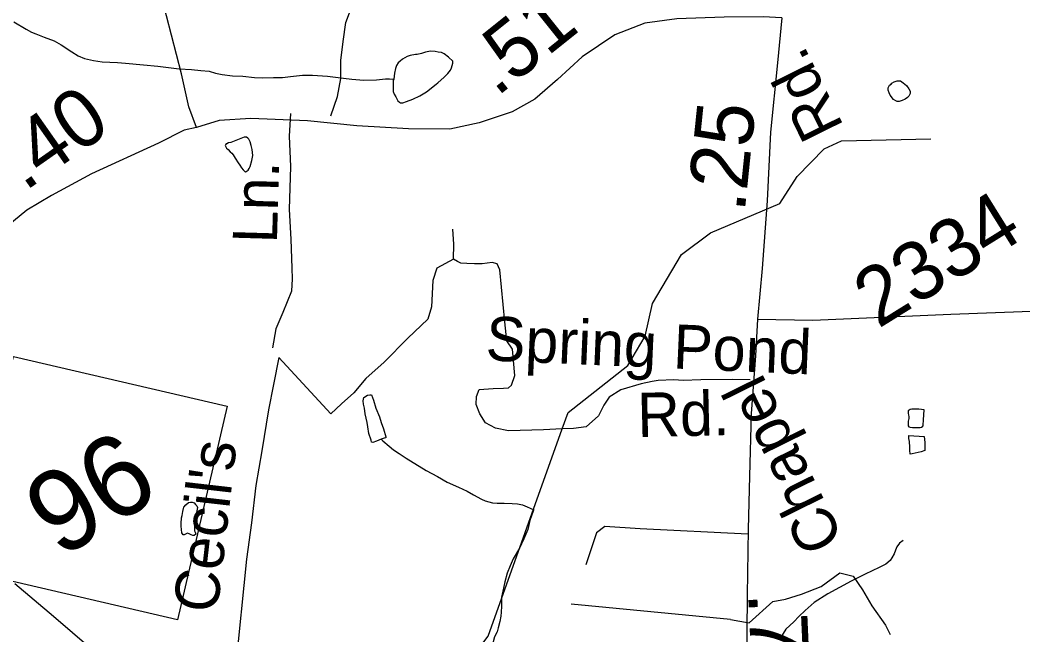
# Model space of a CAD drawing. Extents: x 2001466 to 31450019, y -30647475 to 847247.
# Drawn here: x 2188564 to 2192870, y 774962 to 777602 of the extents above; entities that cross this region are included whole.
import ezdxf

# ---------------------------------------------------------------- set-up
doc = ezdxf.new("R2010")
doc.units = 0
for name, color, linetype in [('Exist Hydrographic Creek Single Shore', 7, 'Continuous'), ('Exist Hydrographic Misc Water Feature', 7, 'Continuous'), ('Exist Road Non-System Type 51', 7, 'Continuous'), ('Exist Road Non-System Type 51 Label', 7, 'Continuous'), ('Exist Road Primary NC Attributed', 7, 'Continuous'), ('Exist Road Primary NC Shield CELL', 7, 'Continuous'), ('Exist Road Primary NC Shield Number Label', 7, 'Continuous'), ('Exist Road Secondary Mileage Hundredths English Label', 7, 'Continuous'), ('Exist Road Secondary Type 51 Attributed', 7, 'Continuous'), ('Exist Road Secondary Type 51 Label', 7, 'Continuous'), ('Exist Road Secondary Type 51 Number Label', 7, 'Continuous')]:
    doc.layers.add(name, color=color, linetype=linetype)

msp = doc.modelspace()

# ---------------------------------------------------------------- linework, layer by layer
at = {"layer": 'Exist Hydrographic Creek Single Shore'}
for points in [[(2190891.7, 775846.1), (2190917.1, 775917.3), (2191174.1, 776118.6), (2191248.1, 776245), (2191280.1, 776385.5), (2191404.1, 776596.1), (2191528.2, 776688.7), (2191827.1, 776813.8), (2191901.2, 776930.3), (2192017, 777049.3), (2192092.1, 777083.9), (2192475.1, 777092.4)], [(2189680.2, 774066.4), (2189861.1, 774426.7), (2189985.2, 774509.5), (2190076, 774668.3), (2190333.1, 774804.1), (2190491, 774846.8), (2190574.1, 774956.6), (2190891.7, 775846.1)]]:
    msp.add_lwpolyline(points, dxfattribs=at)
at = {"layer": 'Exist Hydrographic Misc Water Feature'}
for points in [[(2188537.9, 777594.3), (2188590, 777562.8), (2188613.8, 777550.7), (2188631.6, 777543.1), (2188668.1, 777529.2), (2188710.1, 777513.5), (2188740.3, 777495.9), (2188786.4, 777466.3), (2188814.3, 777448.2), (2188840.6, 777436.6), (2188880.3, 777428.9), (2188916.8, 777423), (2188982.5, 777419.6), (2189016.7, 777417.7), (2189094.4, 777410.3), (2189156.3, 777404.6), (2189246.8, 777393.4), (2189300.5, 777389.8), (2189340.7, 777386.1), (2189376.6, 777382.3), (2189403, 777374.3), (2189432.5, 777368.6), (2189476.6, 777363.1), (2189521.1, 777361.3), (2189570.5, 777355.4), (2189604.8, 777353.9), (2189652.8, 777356), (2189691.1, 777356.3), (2189725, 777360.5), (2189776.6, 777364.9), (2189820.5, 777365.1), (2189884.9, 777361.9), (2189952.6, 777352.1), (2189988.9, 777348.6), (2190040.9, 777344.8), (2190095.1, 777345.1), (2190132.8, 777349.6), (2190150.6, 777349.7), (2190168.5, 777347.8)], [(2190168.5, 777347.8), (2190167, 777343.6), (2190166.8, 777329.8), (2190166.8, 777311.6), (2190167, 777295.7), (2190171.1, 777283.8), (2190177.1, 777271.9), (2190183, 777261.7), (2190187.1, 777255.8), (2190193.5, 777249.9), (2190197.6, 777246.1), (2190207.2, 777246.2), (2190223.6, 777252.3), (2190251.3, 777262.3), (2190281.3, 777276.4), (2190309.3, 777294.5), (2190350.8, 777327.2), (2190358.6, 777332.9), (2190384.8, 777357.3), (2190400.6, 777373.2), (2190412.3, 777387.3), (2190416.6, 777397.6), (2190421.9, 777417.4), (2190422.1, 777425.5), (2190403.7, 777443.3), (2190385.6, 777457.4), (2190373.9, 777463.2), (2190359.8, 777465), (2190346.1, 777467), (2190326, 777468.9), (2190305.7, 777464.6), (2190287.6, 777458.4), (2190269.6, 777454.3), (2190262, 777454.2), (2190240, 777450.2), (2190226.1, 777446.2), (2190205.8, 777433.9), (2190196, 777426), (2190188.4, 777417.9), (2190180.2, 777407.7), (2190176.3, 777393.7), (2190172.4, 777373.6), (2190168.5, 777347.8)], [(2192317.8, 777336.6), (2192329.9, 777340.9), (2192335.9, 777340.8), (2192344.1, 777340.8), (2192350.2, 777337), (2192356.4, 777332.8), (2192370.1, 777321), (2192380.6, 777307.3), (2192386.5, 777297), (2192386.3, 777291), (2192386.5, 777287.3), (2192380.4, 777275.2), (2192374.6, 777269.2), (2192364.6, 777263), (2192352.5, 777256.7), (2192338.8, 777252.7), (2192330.8, 777252.7), (2192324.6, 777254.8), (2192314.6, 777260.8), (2192300.4, 777280.4), (2192296.1, 777290.4), (2192292.4, 777300.7), (2192292.2, 777310.5), (2192298.1, 777322.6), (2192304.3, 777326.5), (2192308, 777330.8), (2192317.8, 777336.6)], [(2189479.3, 777023.2), (2189487.5, 777009), (2189501.2, 776989), (2189507.6, 776979.2), (2189515.8, 776967.4), (2189521.7, 776959.2), (2189527.5, 776953.4), (2189531.6, 776949.6), (2189535.7, 776951.4), (2189543.5, 776957.5), (2189547.4, 776965.4), (2189551.7, 776973.7), (2189559.5, 776999.7), (2189563.2, 777019.9), (2189561.1, 777045.7), (2189556.8, 777063.4), (2189552.7, 777079.4), (2189546.6, 777091.3), (2189542.7, 777095.6), (2189536.5, 777099.3), (2189532.6, 777099.5), (2189526.7, 777099.2), (2189469, 777077.1), (2189459, 777075), (2189452.8, 777071), (2189449, 777070.8), (2189446.9, 777066.6), (2189445.1, 777062.9), (2189451, 777052.6), (2189457.2, 777046.8), (2189467, 777036.8), (2189473.4, 777031), (2189479.3, 777023.2)], [(2190115.2, 775801.7), (2190105.5, 775797.9), (2190095.5, 775793.8), (2190079.7, 775787.6), (2190073.5, 775789.4), (2190071.5, 775797.4), (2190061.2, 775827.4), (2190056.9, 775855.6), (2190054.9, 775873.4), (2190046.7, 775911.5), (2190042.6, 775935.2), (2190038.5, 775953.3), (2190038.1, 775967.2), (2190040.5, 775981.4), (2190056.1, 775991.2), (2190066.4, 775993.3), (2190073.9, 775993.4), (2190082.4, 775969.4), (2190092.4, 775935.8), (2190107, 775897.6), (2190114.8, 775873.6), (2190125, 775846.1), (2190135.3, 775812.1), (2190135.3, 775808), (2190127.3, 775806), (2190115.2, 775801.7)], [(2192445.8, 775927.8), (2192435.5, 775929.8), (2192424.1, 775931.9), (2192409.9, 775931.6), (2192393.7, 775931.7), (2192385.7, 775929.6), (2192381.6, 775927.4), (2192377.9, 775923.5), (2192377.7, 775919.5), (2192377.9, 775913.4), (2192379.6, 775905.4), (2192380.4, 775899.6), (2192380.2, 775891.5), (2192378.3, 775879.7), (2192377.9, 775867.5), (2192378.3, 775859.8), (2192380.4, 775855.8), (2192386.3, 775853.7), (2192396.2, 775851.8), (2192406.4, 775851.9), (2192420.4, 775851.8), (2192428.6, 775851.8), (2192434.3, 775854.1), (2192440.3, 775858.1), (2192442.1, 775861.9), (2192443.9, 775886), (2192445.8, 775927.8)], [(2192446.4, 775814.2), (2192448.9, 775788.3), (2192448.9, 775754.2), (2192432.9, 775748.1), (2192394.9, 775739.6), (2192386.9, 775737.6), (2192385.3, 775755.7), (2192384.7, 775767.5), (2192382.8, 775791.7), (2192380.4, 775805.5), (2192380.8, 775817.6), (2192446.4, 775814.2)], [(2190115.2, 775801.7), (2190121.5, 775795.9), (2190149.8, 775772.2), (2190167.9, 775756.1), (2190191.6, 775740.3), (2190222, 775720.7), (2190308.1, 775667.1), (2190356.3, 775641.6), (2190398.5, 775617.8), (2190446.9, 775596.3), (2190484.7, 775578.4), (2190510.9, 775562.7), (2190545, 775544.9), (2190561.2, 775537.2), (2190592.9, 775529.2), (2190613, 775527.3), (2190643.2, 775527.6), (2190677, 775525.8), (2190700.8, 775524.2), (2190721.1, 775520.4), (2190741.4, 775512.4), (2190755.3, 775506.3), (2190770.1, 775498.3)], [(2189256.4, 775439.9), (2189257.8, 775464), (2189260.1, 775474.2), (2189263.8, 775491.9), (2189265.8, 775504.2), (2189267.7, 775510), (2189275.7, 775520.1), (2189287.6, 775530.1), (2189295.6, 775532.1), (2189303.6, 775532.1), (2189311.6, 775528.5), (2189317.3, 775522.4), (2189323.7, 775516.5), (2189326.1, 775508.5), (2189323.7, 775494.6), (2189319.8, 775478.6), (2189316.3, 775462.5), (2189316.1, 775448.3), (2189314, 775426.3), (2189314, 775408.5), (2189316.5, 775402.4), (2189318.5, 775394.4), (2189312.4, 775388.4), (2189306.4, 775388.5), (2189298.6, 775392.1), (2189290.9, 775396.1), (2189282.7, 775398.2), (2189268.5, 775392.2), (2189264.6, 775392), (2189258.7, 775400.1), (2189258, 775414), (2189256.6, 775428.1), (2189256.4, 775439.9)], [(2190770.1, 775498.3), (2190767.4, 775492.7), (2190753.5, 775452.6), (2190743.9, 775414.3), (2190728.1, 775374.1), (2190708.8, 775334), (2190681.1, 775287.9), (2190668.8, 775258), (2190655.3, 775227.6), (2190645.6, 775189.8), (2190637.6, 775149.6), (2190632.1, 775123.7), (2190632.1, 775103.8), (2190632.1, 775085.5), (2190630.5, 775059.8), (2190628.6, 775041.8), (2190624.5, 775019.7), (2190616.9, 774991.7), (2190613, 774975.6), (2190601.1, 774953.5), (2190595.4, 774931.7), (2190587.2, 774915.5), (2190581.7, 774905.3), (2190581.5, 774901.3)], [(2192355.6, 775367.5), (2192339.8, 775355.2), (2192329.5, 775339.3), (2192323.8, 775325.2), (2192318.2, 775309.4), (2192307.8, 775293.2), (2192300.4, 775281.3), (2192282.4, 775265), (2192252.8, 775250.8), (2192192.8, 775222.5), (2192132.9, 775192.2), (2192083.1, 775165.7), (2192033.4, 775137.5), (2191973.8, 775101), (2191935.6, 775066.6), (2191907.9, 775040.8), (2191886.4, 775018.5), (2191852.6, 774986.3), (2191824.9, 774942.2)]]:
    msp.add_lwpolyline(points, dxfattribs=at)
at = {"layer": 'Exist Road Non-System Type 51'}
msp.add_line((2191614.2, 775028.1), (2190930.7, 775094), dxfattribs=at)
for points in [[(2189898.8, 777190.8), (2189927.1, 777273.8), (2189941.2, 777351.5), (2189941.2, 777429.2), (2189951.8, 777510.5), (2189962.4, 777591.8), (2189983.6, 777644.8)], [(2189725.8, 777201.4), (2189720.5, 777104.2), (2189725.8, 776973.5), (2189720.5, 776788), (2189727.5, 776660.8), (2189731.1, 776537.1), (2189732.8, 776491.2), (2189729.3, 776438.2), (2189692.2, 776346.3), (2189662.2, 776275.6), (2189648.1, 776194.4)], [(2190425, 776576), (2190426.8, 776639.6), (2190423.2, 776704.9)], [(2190425, 776576), (2190354.4, 776537.1), (2190336.7, 776484.1), (2190331.4, 776371), (2190315.5, 776318), (2190229, 776236.8), (2190128.3, 776132.5), (2190048.9, 776063.6), (2189997.7, 776001.8), (2189944.7, 775954.1), (2189898.8, 775911.7), (2189675, 776153.6)], [(2190891.7, 775846.1), (2190811.7, 775842.8), (2190661.6, 775837.5), (2190605.1, 775849.9), (2190562.7, 775872.8), (2190538, 775911.7), (2190522.1, 775950.6), (2190523.9, 775985.9), (2190536.2, 776015.9), (2190596.3, 776019.5), (2190640.4, 776021.2), (2190661.6, 776023), (2190674, 776033.6), (2190688.1, 776076), (2190679.3, 776189.1), (2190654.5, 776224.4), (2190645.7, 776305.7), (2190624.5, 776530), (2190612.2, 776554.8), (2190591, 776561.8), (2190548.6, 776554.8), (2190515, 776554.8), (2190483.3, 776556.5), (2190456.8, 776558.3), (2190442.6, 776565.4), (2190425, 776576)], [(2189675, 776153.6), (2189653.2, 776037), (2189631.3, 775927.7), (2189602.2, 775752.9), (2189576.7, 775603.6), (2189558.5, 775443.3), (2189536.7, 775286.7), (2189525.8, 775173.8), (2189501, 774933.4), (2189484.9, 774464.6)], [(2191699.8, 776056.6), (2191623.9, 776058.3), (2191488, 776056.6), (2191412, 776054.8), (2191371.4, 776056.6), (2191304.3, 776054.8), (2191277.8, 776049.5), (2191231.9, 776040.7), (2191143.6, 776014.2), (2191094.2, 775982.4), (2191071.2, 775948.8), (2191048.3, 775902.9), (2190995.3, 775855.2), (2190940.6, 775848.1), (2190891.7, 775846.1)], [(2191689.8, 775394.2), (2191227.3, 775417.1), (2191075.7, 775427), (2191039.5, 775400.7), (2190993.3, 775262.2)], [(2191614.2, 775028.1), (2191694.3, 775013.5), (2191796.2, 775104.6), (2191850.8, 775115.5), (2191920, 775137.4), (2192003.7, 775170.2), (2192083.7, 775228.4), (2192142, 775213.9), (2192182, 775155.6), (2192222.1, 775086.4), (2192280.3, 775003.3), (2192300.2, 774963.4)]]:
    msp.add_lwpolyline(points, dxfattribs=at)
at = {"layer": 'Exist Road Primary NC Attributed'}
msp.add_lwpolyline([(2191868.2, 772551.2), (2191735.9, 772717.6), (2191629.1, 772850.6), (2191413, 773125), (2191291.7, 773284.1), (2191124.8, 773467.4), (2190991.9, 773589.9), (2190872.6, 773681), (2190762.7, 773751.2), (2190552.9, 773873.7), (2190286.1, 774010.9), (2189759.2, 774316.6), (2189602.3, 774393.1), (2189444.3, 774489.4), (2189225, 774647.5), (2189038.8, 774771.1), (2188871.4, 774900.9), (2188708.1, 775041.2), (2188541.8, 775181.5)], dxfattribs=at)
at = {"layer": 'Exist Road Primary NC Shield CELL'}
msp.add_lwpolyline([(2188322.8, 775239.7), (2188536, 776157.1), (2189453.4, 775943.9), (2189240.2, 775026.5)], close=True, dxfattribs=at)
at = {"layer": 'Exist Road Secondary Type 51 Attributed'}
for points in [[(2189321.6, 777140.2), (2189289.1, 777229.2), (2189257.2, 777371.6), (2189193.4, 777620.8), (2189084, 778026), (2188947.5, 778487.8), (2188910.9, 778616.6), (2188884.7, 778786.3), (2188881, 778946.5), (2188890.5, 779164.3), (2188936, 779611.4), (2188980.5, 780161.1)], [(2191834.5, 777611.4), (2191754.4, 777615.6), (2191588, 777614.5), (2191384.5, 777608.2), (2191247.4, 777589.4), (2191118.7, 777539.1), (2190978.5, 777443.8), (2190872.3, 777346.5), (2190775, 777262.7), (2190676.6, 777208.2), (2190534.9, 777161.1), (2190409.3, 777133.9), (2190232.5, 777134.9), (2190010.6, 777147.5), (2189798.7, 777169.5), (2189554.9, 777178.9), (2189419.9, 777171.6), (2189321.6, 777140.2)], [(2191834.5, 777611.4), (2191817.2, 777418.7), (2191786.3, 777120.3), (2191771.7, 776826), (2191751.3, 776536), (2191731.4, 776317.1)], [(2189321.6, 777140.2), (2189268.7, 777129.7), (2189158.3, 777073.2), (2188870.6, 776941.2), (2188699.5, 776849.1), (2188593.8, 776785.2), (2188488.1, 776698.3), (2188239.6, 776516.1), (2188128.7, 776466.9), (2188052.3, 776444.9), (2187892.7, 776422.9), (2187713.8, 776421.9), (2187549.5, 776425), (2187428.9, 776436)], [(2191731.4, 776317.1), (2191968.4, 776314), (2192560.7, 776339.1), (2192944.7, 776353.8), (2193064, 776362.2), (2193206.3, 776391.5), (2193361.1, 776439.7), (2193727.4, 776588.3), (2193891.7, 776649.1), (2194013, 776680.5), (2194159.5, 776703.5), (2194398.1, 776714), (2194848.1, 776726.6), (2195817, 776746.8)], [(2191731.4, 776317.1), (2191722, 776160.1), (2191703.1, 775912.9), (2191696.9, 775642.8), (2191690.1, 775415.6), (2191686.4, 775132.8), (2191685.4, 774973.7), (2191686.4, 774835.5), (2191695.3, 774605.1), (2191706.8, 774349.6), (2191720.9, 774168.4), (2191717.8, 773940.2), (2191714.1, 773584.1), (2191713.1, 773390.4), (2191727.7, 773143.3), (2191776.9, 772898.3), (2191833.4, 772674.2), (2191868.2, 772551.2)]]:
    msp.add_lwpolyline(points, dxfattribs=at)

# ---------------------------------------------------------------- texts
at = {"layer": 'Exist Road Non-System Type 51 Label'}
for s, rotation, p in [('Ln.', 88.3641, (2189667, 776641.5)), ('Spring Pond', 357.509, (2190561.4, 776141.1)), ('Rd.', 1.333, (2191216.4, 775811)), ("Cecil's", 83.4669, (2189410.8, 775051.4))]:
    msp.add_text(s, height=190, rotation=rotation, dxfattribs=at).set_placement(p)
at = {"layer": 'Exist Road Primary NC Shield Number Label'}
msp.add_text('96', height=350, rotation=31.918, dxfattribs=at).set_placement((2188735.3, 775285.3))
at = {"layer": 'Exist Road Secondary Mileage Hundredths English Label'}
for s, rotation, p in [('.51', 38.6744, (2190610.3, 777269.6)), ('.40', 35.0733, (2188584.2, 776864.2)), ('.25', 84.1258, (2191675.4, 776773.2)), ('.72', 272.5434, (2191690.3, 775142))]:
    msp.add_text(s, height=250, rotation=rotation, dxfattribs=at).set_placement(p)
at = {"layer": 'Exist Road Secondary Type 51 Label'}
for s, rotation, p in [('Rd.', 116.3115, (2192103.3, 777144.8)), ('Chapel', 116.2677, (2192102.9, 775370.3))]:
    msp.add_text(s, height=190, rotation=rotation, dxfattribs=at).set_placement(p)
at = {"layer": 'Exist Road Secondary Type 51 Number Label'}
msp.add_text('2334', height=250, rotation=31.918, dxfattribs=at).set_placement((2192249.2, 776275.1))

doc.saveas('drawing.dxf')
